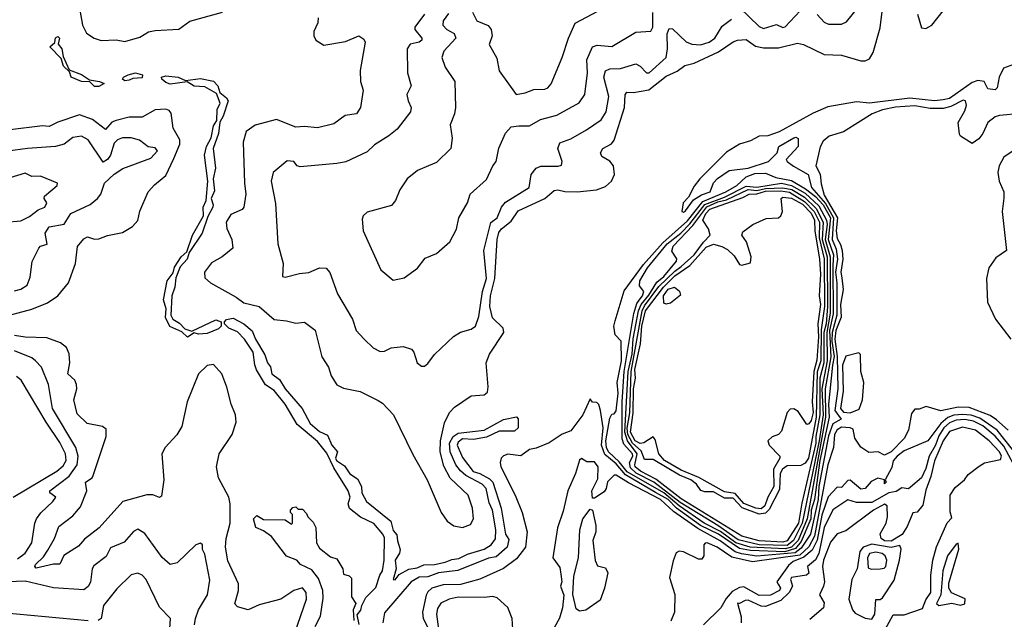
# Model space of a CAD drawing. Extents: x 1245515 to 1420776, y 606314 to 671314.
# Tile 331 of 385: x 1394369 to 1398918, y 617851 to 620620. Entities that reach past the tile are written whole.
import ezdxf

# ---------------------------------------------------------------- set-up
doc = ezdxf.new("R2010")
doc.units = 0

msp = doc.modelspace()

# ---------------------------------------------------------------- linework, layer by layer
at = {"layer": '0CON10XD'}
for points in [[(1394635.3, 620735), (1394659.7, 620595), (1394677.7, 620557.7), (1394712.9, 620535), (1394745, 620524.7), (1394815, 620526.5), (1394855, 620519.7), (1394925, 620539.2), (1394965, 620563.6), (1394995, 620571), (1395105, 620576.9), (1395155, 620612.9), (1395305.5, 620655.5)], [(1395748.2, 620628.2), (1395747.2, 620605), (1395728.2, 620565), (1395728.2, 620545), (1395738.1, 620525), (1395775, 620502.7), (1395875, 620519.4), (1395935.9, 620545.9), (1395959.5, 620529.5), (1395966, 620516), (1395942.5, 620385), (1395943.6, 620335), (1395955.6, 620295), (1395944.4, 620215), (1395924.6, 620185.4), (1395872.7, 620177.3), (1395820.2, 620139.8), (1395745, 620120.3), (1395685, 620127.4), (1395645, 620123.2), (1395555, 620159.3), (1395457.2, 620132.8), (1395416, 620104), (1395401.9, 620055), (1395407.6, 619865), (1395414.7, 619815), (1395405.4, 619755), (1395396.7, 619743.3), (1395345, 619721.1), (1395323.1, 619685), (1395326.7, 619656.7), (1395349.7, 619605), (1395354.5, 619565), (1395305.3, 619524.7), (1395255, 619496.7), (1395223.8, 619455), (1395225, 619428), (1395250, 619405), (1395369.5, 619339.5), (1395405, 619312.7), (1395475, 619296.2), (1395545, 619235.4), (1395601.2, 619228.8), (1395645, 619218.8), (1395685, 619223.3), (1395735, 619185.7), (1395765, 619063.3), (1395796.1, 619016.1), (1395807.8, 618975), (1395834.1, 618934.1), (1395865, 618917.9), (1395942.8, 618902.8), (1396025, 618861.8), (1396045, 618848.9), (1396095.6, 618795.6), (1396185, 618611.8), (1396251.9, 618495), (1396316.9, 618345), (1396344.8, 618304.8), (1396375, 618283.6), (1396415, 618274.6), (1396451.7, 618288.3), (1396465.3, 618315), (1396461.7, 618365), (1396441.1, 618425), (1396357.7, 618502.3), (1396328.7, 618558.7), (1396312.3, 618625), (1396313.1, 618675), (1396331.8, 618758.2), (1396354.2, 618805.8), (1396378.6, 618831.4), (1396455, 618882.7), (1396515, 618888), (1396530, 618900), (1396534.2, 618925), (1396524.6, 619035.4), (1396539.5, 619075), (1396606.4, 619175), (1396603.2, 619195), (1396554.1, 619244.1), (1396540.9, 619295), (1396544.1, 619345), (1396564.5, 619425.5), (1396575.5, 619604.5), (1396582.4, 619637.7), (1396595, 619654.8), (1396640, 619690), (1396672.4, 619737.6), (1396795.8, 619795), (1396837.9, 619832.1), (1396854.8, 619835.2), (1396887.2, 619827.2), (1396945, 619825.8), (1397033.3, 619835), (1397075, 619850.4), (1397103.8, 619875), (1397116.9, 619905), (1397111.8, 619945), (1397095, 619966.6), (1397058.3, 619988.3), (1397052.5, 620005), (1397062.7, 620025), (1397103.1, 620046.9), (1397115.8, 620064.2), (1397163.3, 620215), (1397166.7, 620273.3), (1397174.7, 620285.3), (1397205, 620284), (1397275, 620296.7), (1397355, 620359.6), (1397406.9, 620383.1), (1397441.7, 620408.3), (1397485, 620419.5), (1397597.9, 620472.1), (1397665, 620517.7), (1397685, 620525.2), (1397725, 620528.5), (1397768.2, 620498.1), (1397805, 620489.5), (1397875, 620490.6), (1397962.3, 620512.3), (1397990.8, 620505), (1398085, 620459.5), (1398165, 620456.8), (1398255, 620430.9), (1398275, 620430.4), (1398295, 620439.5), (1398311.6, 620468.4), (1398345, 620582.5), (1398362.2, 620735)], [(1397695, 620676.7), (1397785, 620588.9), (1397805, 620578.9), (1397865, 620597.5), (1397894.6, 620584.6), (1397905, 620586.7), (1397975, 620660.4)], [(1398053.6, 620643.6), (1398085, 620608.1), (1398105, 620599.1), (1398165, 620600), (1398189.4, 620610.6), (1398247.1, 620682.9)], [(1396239.2, 620645), (1396195.3, 620585), (1396194.7, 620575), (1396226.5, 620535), (1396227.1, 620525), (1396214, 620516), (1396173, 620507), (1396160, 620485), (1396160.9, 620375), (1396177.1, 620315), (1396158.1, 620275), (1396163.5, 620245), (1396177.5, 620215), (1396175.4, 620194.6), (1396112.5, 620115), (1396075, 620083.3), (1396008.2, 620041.8), (1395975, 620009.5), (1395876.5, 619963.5), (1395835, 619955.6), (1395665, 619940.8), (1395651.2, 619945), (1395635, 619965.7), (1395605, 619968.5), (1395540, 619915), (1395531.2, 619875), (1395550.9, 619770.9), (1395562.3, 619585), (1395587.1, 619495), (1395583.8, 619435), (1395595, 619431.2), (1395661.3, 619448.7), (1395705, 619452.2), (1395755, 619474.4), (1395785, 619472.9), (1395802.2, 619452.2), (1395837.8, 619355), (1395906.5, 619236.5), (1395924.4, 619185), (1395960, 619145), (1396002.5, 619105), (1396035, 619087.3), (1396055, 619088.9), (1396085, 619105.6), (1396141.1, 619111.1), (1396178.8, 619098.8), (1396190, 619085), (1396205.9, 619035.9), (1396225, 619020), (1396239.3, 619020.7), (1396255, 619032.5), (1396285, 619074), (1396373.4, 619156.6), (1396405, 619177.3), (1396455, 619191.5), (1396474.7, 619205.3), (1396491, 619249), (1396507.9, 619365), (1396525.1, 619425), (1396512.7, 619555), (1396546.3, 619683.7), (1396575, 619705.5), (1396594.3, 619755), (1396613.2, 619776.8), (1396723.5, 619845), (1396732.7, 619905), (1396755, 619934.5), (1396776.1, 619943.9), (1396856.7, 619943.3), (1396872, 619948), (1396875.7, 619965), (1396856, 620025), (1396865, 620051.8), (1396915, 620070), (1396988.1, 620111.9), (1397055, 620158.5), (1397078, 620195), (1397090.6, 620265), (1397068.5, 620355), (1397075.9, 620384.1), (1397095, 620392.6), (1397145, 620395.2), (1397215, 620416.1), (1397235, 620405.4), (1397264.8, 620374.8), (1397276.9, 620375), (1397356.2, 620445), (1397362, 620485), (1397361, 620555), (1397370.2, 620579.8), (1397385, 620577.3), (1397447.5, 620517.5), (1397475, 620507), (1397514.8, 620504.8), (1397555, 620516.5), (1397580.3, 620535), (1397615, 620590), (1397658.1, 620621.9)], [(1396257.5, 619945), (1396206.3, 619923.7), (1396159.2, 619885), (1396125.5, 619834.5), (1396105.8, 619785), (1396087.4, 619762.6), (1395975, 619731.2), (1395956.2, 619715), (1395951.3, 619698.7), (1395955.8, 619645), (1396037.5, 619465), (1396095, 619416.7), (1396145, 619428), (1396207.2, 619472.8), (1396241.7, 619518.3), (1396295, 619540.8), (1396356, 619595), (1396387.7, 619652.3), (1396397.5, 619705), (1396438.6, 619775), (1396450, 619815), (1396525, 619882.9), (1396554.4, 619945), (1396570, 619965), (1396582.7, 620027.3), (1396613.4, 620096.6), (1396640, 620125), (1396675, 620130.8), (1396725, 620130.5), (1396775, 620158.7), (1396850.3, 620179.7), (1396953.6, 620236.4), (1396980, 620275), (1396992.4, 620375), (1396989.1, 620435), (1397015, 620494.3), (1397037.6, 620502.4), (1397105, 620496.6), (1397215, 620563.1), (1397285, 620567.1), (1397293.6, 620586.4), (1397293.8, 620653.9)], [(1396350.6, 620649.4), (1396326.2, 620615), (1396324.5, 620595), (1396341.9, 620575), (1396376.7, 620556.7), (1396383.8, 620535), (1396328.9, 620475), (1396319.3, 620445), (1396335, 620400.6), (1396378.9, 620335), (1396381.8, 620215), (1396377.9, 620185), (1396357.3, 620135), (1396366.6, 620073.4), (1396361.4, 620025), (1396295, 619960), (1396257.5, 619945)], [(1396460.3, 620655), (1396480.9, 620615), (1396533.5, 620593.5), (1396548, 620575), (1396552.3, 620545), (1396538.6, 620505), (1396572.8, 620442.8), (1396583.5, 620383.5), (1396662.5, 620275), (1396705, 620282.1), (1396745, 620297.1), (1396795, 620298.9), (1396809.2, 620305), (1396825, 620324.2), (1396875.7, 620445.7), (1396904.6, 620535), (1396935.3, 620604.7), (1397040.6, 620659.4)], [(1398516.2, 620645), (1398535, 620582.5), (1398555, 620579.6), (1398582.2, 620595), (1398635, 620661.2)], [(1394715, 620311.1), (1394692.7, 620332.7), (1394654.5, 620335.5), (1394607.2, 620355), (1394598.9, 620378.9), (1394571.1, 620405), (1394560.8, 620440.8), (1394509.2, 620495), (1394531.9, 620515), (1394535, 620536.9), (1394545, 620542.9), (1394552.9, 620535), (1394547.6, 620507.6), (1394564.6, 620485), (1394570.6, 620450.6), (1394598, 620388), (1394655, 620367.1), (1394691.7, 620341.7), (1394738, 620335), (1394760, 620325), (1394735, 620311.1), (1394715, 620311.1)], [(1398965, 620414.5), (1398913.7, 620396.3), (1398894.3, 620355), (1398884.6, 620305.4), (1398875, 620296.7), (1398840.9, 620300.9), (1398824, 620334), (1398795, 620339.8), (1398769.6, 620330.4), (1398665, 620256.3), (1398635, 620249.4)], [(1394855, 620338.2), (1394844.4, 620345), (1394848.6, 620355), (1394870, 620365), (1394905, 620374.6), (1394936.5, 620365), (1394935, 620351.5), (1394891.8, 620348.2), (1394875, 620341.2), (1394855, 620338.2)], [(1395145, 619154.4), (1395118.1, 619178.1), (1395062.9, 619202.9), (1395043.2, 619245), (1395046.4, 619285), (1395033.4, 619326.6), (1395051.3, 619415), (1395078.3, 619451.7), (1395085, 619476.7), (1395114.8, 619525.2), (1395141.2, 619548.8), (1395167.2, 619625), (1395218.9, 619715), (1395216.2, 619753.8), (1395230.7, 619785), (1395238.5, 619875), (1395223.7, 619995), (1395232.1, 620035), (1395253.9, 620075), (1395265, 620130.6), (1395280.4, 620155), (1395282.1, 620205), (1395294.7, 620235), (1395279, 620279), (1395225, 620310.6), (1395175, 620312.7), (1395143.3, 620333.3), (1395065, 620322.8), (1395045, 620329.7), (1395025.6, 620345), (1395024, 620355), (1395045, 620360.5), (1395102, 620355), (1395135, 620338.8), (1395205, 620348.6), (1395265, 620336.3), (1395284.3, 620315), (1395294.6, 620284.6), (1395325, 620260), (1395331.8, 620245), (1395309.1, 620175), (1395293.6, 620146.4), (1395288.3, 620095), (1395263.3, 620025), (1395274.3, 619935), (1395262.9, 619885), (1395270, 619830), (1395254.3, 619795), (1395263.3, 619765), (1395260.9, 619755), (1395238.9, 619711.1), (1395212.4, 619635), (1395152.5, 619545), (1395143.2, 619515), (1395111.4, 619478.6), (1395091.2, 619428.8), (1395085.8, 619385), (1395071.6, 619345), (1395067.2, 619255), (1395076.7, 619236.7), (1395108.3, 619218.3), (1395132.2, 619192.2), (1395165, 619182.5), (1395275, 619234.1), (1395300.6, 619225), (1395300.8, 619205), (1395287.3, 619192.7), (1395235, 619170.9), (1395195, 619168.2), (1395175, 619174.3), (1395145, 619154.4)], [(1398635, 620249.4), (1398595, 620245.4), (1398482, 620258), (1398295, 620234.2), (1398235, 620241.1), (1398101.9, 620218.1), (1398035, 620189.2), (1397877.9, 620102.1), (1397825, 620083.9), (1397785, 620083), (1397745, 620061.2), (1397695, 620046), (1397635, 620008.8), (1397511.9, 619885), (1397485, 619850.7), (1397458.8, 619801.2), (1397434.6, 619775), (1397427.5, 619735), (1397435, 619731.2), (1397445, 619737.5), (1397482, 619788), (1397518.6, 619811.4), (1397558.2, 619825), (1397575, 619866.9), (1397593.1, 619886.9), (1397646.2, 619923.8), (1397735, 619934.9), (1397828.6, 619965), (1397868, 620005), (1397876.2, 620035), (1397945, 620074.4), (1397955, 620077.3), (1397965, 620072), (1397965, 620034.4), (1397910, 619975), (1397914.8, 619964.8), (1397943.2, 619943.2), (1398011.7, 619905), (1398027.8, 619845), (1398091.9, 619771.9), (1398129.3, 619705), (1398122, 619605), (1398141.1, 619561.1), (1398147.5, 619515), (1398137.9, 619455), (1398144.3, 619405), (1398143.7, 619255), (1398122.4, 619175), (1398121.7, 619135), (1398131.7, 619065), (1398124.7, 619025), (1398105.8, 618845), (1398109.3, 618785), (1398066, 618585), (1398040.8, 618405), (1398024.8, 618355), (1398024.6, 618315), (1397978.9, 618211.1), (1397952.4, 618177.7), (1397903.1, 618163.1), (1397745, 618168.6), (1397695, 618178.6), (1397597.1, 618245), (1397514.9, 618284.9), (1397404, 618364), (1397364.8, 618405), (1397306.8, 618436.9), (1397167.9, 618517.9), (1397125, 618568.9), (1397071.9, 618611.9), (1397057.3, 618655), (1397065.3, 618735), (1397052.7, 618815), (1397045, 618842.5), (1397035, 618852.5), (1397015, 618853.8), (1397005, 618868.8), (1396970.4, 618795), (1396915, 618721.6), (1396875, 618706.3), (1396815, 618666.5), (1396755, 618641), (1396724.6, 618635.4), (1396685, 618605.8), (1396625, 618613.3), (1396605, 618606.8), (1396594.2, 618595.8), (1396589.3, 618575), (1396592.6, 618555), (1396658, 618425), (1396690.1, 618345), (1396713.9, 618255), (1396705.6, 618185), (1396665, 618130.3), (1396605, 618085.9), (1396495, 618036.1), (1396405, 618011.6), (1396325, 618010.4), (1396273.2, 617995), (1396255, 617978.9), (1396247.4, 617962.6), (1396229.7, 617885), (1396233.5, 617855), (1396275, 617774.1)], [(1398995, 620187.3), (1398895, 620178.1), (1398875, 620171.3), (1398841.5, 620145), (1398818.5, 620095), (1398799.7, 620070.3), (1398768.7, 620048.7), (1398715, 620082.9), (1398711.4, 620091.4), (1398703.8, 620145), (1398735, 620198.9), (1398743.4, 620225), (1398738, 620245), (1398728.4, 620248.4), (1398671, 620219), (1398635, 620210.3), (1398575, 620210.8), (1398505, 620222.9), (1398415, 620216.8), (1398355, 620204), (1398306.7, 620185), (1398175, 620102.9), (1398108.1, 620081.9), (1398080.9, 620059.1), (1398067, 620033), (1398046.7, 619945), (1398067.6, 619907.6), (1398071.5, 619861.5), (1398085, 619809.6), (1398147.5, 619705), (1398140.3, 619645), (1398145, 619609), (1398161.5, 619581.5), (1398168.5, 619555), (1398171.1, 619515), (1398163.1, 619455), (1398167.5, 619427.5), (1398173.6, 619375), (1398160.6, 619305), (1398164.1, 619245.9), (1398140.1, 619185), (1398134.4, 619145), (1398144.9, 619065), (1398149.4, 618915), (1398134.9, 618815), (1398164.7, 618775), (1398125.8, 618754.2), (1398105, 618698.8), (1398060.4, 618465), (1398057.6, 618405), (1398021.8, 618245), (1397979.8, 618180.2), (1397952.2, 618157.8), (1397775, 618142.2), (1397704.3, 618154.3), (1397675, 618162.2), (1397605, 618213.8), (1397501.3, 618271.3), (1397389.6, 618349.6), (1397330.2, 618405), (1397181.4, 618481.4), (1397125, 618516.9), (1397115, 618517.1), (1397085, 618486.7), (1397079.2, 618455), (1397069.7, 618440.3), (1397025, 618410), (1397015, 618410), (1397011.8, 618445), (1397040.4, 618499.6), (1397041.7, 618555), (1397025, 618577.7), (1396988.6, 618578.6), (1396965, 618594.4), (1396955, 618585.4), (1396936.7, 618525), (1396900.9, 618445), (1396879.3, 618350.7), (1396854.3, 618274.3), (1396832.5, 618135), (1396865, 618090), (1396869.3, 618059.3), (1396873.3, 618025), (1396867.5, 618005), (1396882.9, 617962.9), (1396876.7, 617905), (1396862.7, 617857.3), (1396838.4, 617811.6)], [(1394275, 619243.2), (1394425, 619283.1), (1394497.4, 619312.6), (1394545, 619345.6), (1394595, 619405.4), (1394627.7, 619495), (1394636.9, 619573.1), (1394665, 619607.5), (1394682.3, 619617.7), (1394715, 619607.3), (1394735, 619607.9), (1394775, 619623.5), (1394845, 619637.8), (1394891.2, 619665), (1394915, 619693.3), (1394923.8, 619736.2), (1394963.2, 619825), (1394991.8, 619858.2), (1395045, 619900.5), (1395081.5, 619978.5), (1395108.8, 620045), (1395109.8, 620065), (1395078.9, 620118.9), (1395068.8, 620188.8), (1395060.3, 620200.3), (1395045, 620206.7), (1394995, 620203.9), (1394935, 620169.6), (1394875, 620170.4), (1394815, 620155.3), (1394795, 620146.9), (1394765, 620113.3), (1394705, 620159.8), (1394645, 620180.2), (1394545, 620147.7), (1394505, 620126.2), (1394475, 620129.8), (1394325, 620112.2)], [(1394345, 619368.2), (1394375, 619375.4), (1394403.3, 619395), (1394418.2, 619431.8), (1394426.8, 619503.2), (1394457.8, 619565), (1394465, 619574.3), (1394496.2, 619583.8), (1394486.7, 619635), (1394505, 619664.2), (1394575, 619675.3), (1394605, 619724.7), (1394695, 619767.5), (1394729.5, 619795), (1394744.6, 619815), (1394761.1, 619865), (1394805, 619907.3), (1394846.4, 619933.6), (1394975, 619980), (1395005.6, 620015), (1394995, 620028.9), (1394962.3, 620032.3), (1394923.5, 620063.5), (1394885, 620074.1), (1394845, 620074.1), (1394820.6, 620065), (1394805, 620050), (1394789, 619995), (1394775, 619975.3), (1394755, 619962.7), (1394685, 620066.1), (1394655, 620082.1), (1394615, 620075.8), (1394575, 620045.3), (1394535, 620034.2), (1394405, 620026.1), (1394315, 620012.9)], [(1398991.8, 620038.2), (1398915.4, 619984.6), (1398894.1, 619945.9), (1398888.5, 619915), (1398894.6, 619875), (1398916, 619825), (1398915, 619796.7), (1398907.7, 619735), (1398927.8, 619555), (1398879.1, 619520.9), (1398846.2, 619475), (1398836.2, 619425), (1398840.8, 619315), (1398876.9, 619236.9), (1398947.8, 619145)], [(1394305, 619685.7), (1394375, 619691.9), (1394415, 619711.9), (1394455, 619741.5), (1394485, 619753.8), (1394495.4, 619775), (1394483.1, 619795), (1394484.7, 619805), (1394542.2, 619855), (1394544.2, 619865), (1394465, 619897.5), (1394425, 619895.8), (1394395, 619911.5), (1394267.2, 619872.8)], [(1397905, 618176.6), (1397744.3, 618184.3), (1397676.9, 618205), (1397607.2, 618257.2), (1397531.4, 618295), (1397415, 618374.7), (1397345.5, 618435.5), (1397175, 618532.5), (1397139, 618579), (1397090, 618625), (1397079.7, 618645), (1397077.2, 618675), (1397095, 618780), (1397105, 618798.9), (1397115, 618800.5), (1397125.3, 618814.7), (1397134.1, 618895), (1397129, 618945), (1397149.4, 619045), (1397148.4, 619135), (1397120.4, 619165), (1397114.2, 619204.2), (1397120.1, 619230.1), (1397161.8, 619368.2), (1397250.8, 619489.2), (1397339.6, 619590.4), (1397455, 619691.4), (1397525, 619780), (1397631.8, 619825), (1397682.5, 619855), (1397724.5, 619895), (1397765, 619909.5), (1397815, 619911.3), (1397862.1, 619892), (1397935, 619877.3), (1397998.8, 619838.8), (1398045, 619803), (1398081, 619765), (1398115.1, 619705), (1398104.6, 619605), (1398128.7, 619535), (1398126.1, 619486.1), (1398127.5, 619262.5), (1398110.6, 619185), (1398117, 619063), (1398089.6, 618915), (1398092.2, 618785), (1398007.5, 618315), (1397965.4, 618215), (1397935, 618184.2), (1397905, 618176.6)], [(1397915, 618192.8), (1397785, 618195.6), (1397688.5, 618218.5), (1397595, 618283.7), (1397420.6, 618390.6), (1397298.6, 618485), (1397216.6, 618526.6), (1397190.7, 618550.7), (1397186, 618575), (1397201.3, 618605), (1397200.1, 618615), (1397160.7, 618660.7), (1397152.2, 618685), (1397152, 618855), (1397162.4, 618995), (1397207.1, 619262.9), (1397220.2, 619309.8), (1397235, 619330.9), (1397247.1, 619345), (1397251.8, 619365), (1397231.8, 619391.8), (1397233.7, 619413.7), (1397269.7, 619475), (1397359.6, 619585), (1397423.7, 619635), (1397465, 619677.5), (1397534, 619766), (1397625, 619800.8), (1397725, 619851.8), (1397775, 619847.3), (1397888.6, 619865), (1397935, 619855), (1397998.4, 619818.4), (1398061.1, 619761.1), (1398096.6, 619695), (1398099.3, 619675), (1398089.7, 619605), (1398113.4, 619525), (1398112.6, 619265), (1398097.5, 619175), (1398098.7, 619045), (1398074.8, 618915.2), (1398080.2, 618795), (1398061.8, 618675), (1397984.4, 618295), (1397943.4, 618215), (1397915, 618192.8)], [(1397895, 618207.6), (1397785, 618213.9), (1397705, 618235.6), (1397425, 618408.2), (1397308.6, 618498.6), (1397237.1, 618535), (1397213.1, 618555), (1397210.4, 618565), (1397222.4, 618615), (1397176.6, 618675), (1397165, 618715), (1397179.5, 618995), (1397198, 619075), (1397203.2, 619146.8), (1397228.3, 619275), (1397240.8, 619305), (1397275, 619348.4), (1397312.3, 619407.7), (1397345, 619433.9), (1397403.3, 619505), (1397405, 619515.8), (1397381.2, 619551.2), (1397388.3, 619575), (1397479.6, 619670.4), (1397543.4, 619756.6), (1397595, 619779.2), (1397635, 619788.9), (1397735, 619836.8), (1397775, 619831), (1397815, 619840.5), (1397895, 619844.2), (1397935.8, 619835.8), (1397995, 619800.6), (1398048.7, 619748.7), (1398080.9, 619685), (1398076.6, 619605), (1398100, 619525), (1398101.3, 619295), (1398095.5, 619215), (1398084.4, 619175.6), (1398083.9, 619035), (1398065.3, 618965), (1398066, 618795), (1398047.2, 618695), (1398046.9, 618665), (1397981.8, 618388.2), (1397967.1, 618295), (1397915, 618213.5), (1397895, 618207.6)], [(1397785, 618336.8), (1397706.1, 618366.1), (1397665, 618410.5), (1397625, 618410.8), (1397575, 618440.4), (1397535, 618440), (1397516.2, 618446.2), (1397495.4, 618475), (1397469.1, 618495), (1397417.3, 618517.3), (1397295, 618589.3), (1397255, 618589.6), (1397239.8, 618629.8), (1397200.4, 618665), (1397179.1, 618705), (1397176, 618734), (1397188.3, 618805), (1397193.8, 618995), (1397244.2, 619275), (1397255, 619299.4), (1397322.5, 619387.5), (1397395, 619458.9), (1397425, 619480.2), (1397485, 619535.1), (1397527.4, 619592.6), (1397559.5, 619625), (1397551.5, 619655), (1397525.4, 619695), (1397538.5, 619725), (1397557.5, 619745), (1397710.5, 619799.5), (1397739.6, 619815), (1397775, 619816.1), (1397815, 619827.6), (1397885, 619829.5), (1397925, 619823.4), (1397995, 619781.1), (1398039.8, 619735), (1398064, 619685), (1398063.1, 619613.1), (1398085.2, 619515.2), (1398086.8, 619295), (1398071.9, 619188.1), (1398069.7, 619045), (1398053.6, 618993.6), (1398049.1, 618785), (1398013, 618595), (1397998.1, 618571.9), (1397978.5, 618561.5), (1397915, 618560), (1397892.9, 618545), (1397882.7, 618525), (1397879.2, 618450.8), (1397832.1, 618357.9), (1397815, 618341.5), (1397785, 618336.8)], [(1397795, 618362), (1397769.7, 618365), (1397715, 618386.3), (1397675, 618431.8), (1397625, 618439.9), (1397506.4, 618506.4), (1397425, 618539.7), (1397347.8, 618585), (1397321.2, 618615), (1397305, 618681.8), (1397295, 618693.2), (1397253.2, 618666.8), (1397235, 618662.8), (1397212.2, 618675), (1397190.6, 618715), (1397203.6, 618805), (1397204.3, 618915), (1397214.1, 618965), (1397211.1, 619005), (1397237.2, 619122.8), (1397242.6, 619205), (1397260.3, 619275), (1397343.1, 619385), (1397395, 619436.8), (1397464.6, 619485.4), (1397540.8, 619569.2), (1397575, 619583.6), (1397613.4, 619573.4), (1397638.4, 619558.4), (1397669.6, 619529.6), (1397695, 619489.3), (1397705, 619486.4), (1397745, 619497.5), (1397748.1, 619525), (1397727.2, 619595), (1397705.5, 619625), (1397709.9, 619640.1), (1397755.9, 619674.1), (1397817.4, 619702.6), (1397875, 619705.9), (1397885.3, 619715), (1397892.6, 619735), (1397886.9, 619795), (1397895, 619800.5), (1397935, 619795.8), (1397985, 619767.9), (1398025, 619726.5), (1398040.2, 619695), (1398042.5, 619645), (1398063.5, 619515), (1398068.5, 619445), (1398063.1, 619345), (1398068.8, 619305), (1398056.7, 619215), (1398059.5, 619155), (1398052.3, 619047.7), (1398037.5, 618995), (1398030.3, 618855), (1398034.3, 618805.7), (1398025, 618768.9), (1398015, 618753.3), (1398005, 618751.3), (1397965, 618810.8), (1397945, 618823.4), (1397928.2, 618821.8), (1397914.5, 618805.5), (1397889.2, 618720.8), (1397875, 618704.7), (1397845, 618693.3), (1397824.8, 618675), (1397831.4, 618655), (1397880, 618605), (1397881.5, 618595), (1397851.8, 618545), (1397852.8, 618465), (1397824.9, 618415.1), (1397811, 618375), (1397795, 618362)], [(1397355, 619306.7), (1397345, 619310.8), (1397343.8, 619345), (1397365, 619376), (1397394.7, 619384.7), (1397417.1, 619367.1), (1397421.4, 619348.6), (1397375, 619311.1), (1397355, 619306.7)], [(1395455.9, 619025.9), (1395447.6, 619085), (1395407.6, 619145), (1395375, 619178.9), (1395335, 619196.2), (1395315.4, 619215), (1395315.4, 619225), (1395324.7, 619235.3), (1395355, 619242.5), (1395405, 619216.1), (1395443.3, 619183.3), (1395458.1, 619145), (1395502.3, 619072.3), (1395514, 619035), (1395527.6, 619017.6), (1395534.5, 618985), (1395568.9, 618958.9), (1395595, 618915.4), (1395674.3, 618825), (1395711.4, 618755), (1395755, 618719), (1395791, 618701), (1395811.1, 618655), (1395837.1, 618625), (1395828.4, 618595), (1395832.1, 618585), (1395869.6, 618559.6), (1395895, 618522.9), (1395930.5, 618500.5), (1395948.6, 618465), (1395949.1, 618435), (1395971.8, 618395), (1396083.7, 618303.7), (1396095, 618261.5), (1396111.5, 618241.5), (1396115, 618214.3), (1396126.5, 618173.5), (1396124, 618156), (1396104.1, 618125), (1396108.6, 618085), (1396094.7, 618035), (1396103.8, 618033.8), (1396122.2, 618057.8), (1396167.2, 618082.8), (1396205, 618089.1), (1396236.5, 618103.5), (1396285, 618104.4), (1396335, 618114.4), (1396365, 618127.7), (1396398.4, 618131.6), (1396438.5, 618151.5), (1396514.4, 618175), (1396547.2, 618195), (1396566.8, 618223.2), (1396569.2, 618265), (1396553.5, 618355), (1396538.5, 618388.5), (1396523.9, 618455), (1396505.4, 618475.4), (1396429.5, 618515), (1396405, 618537.5), (1396383.9, 618565), (1396357.3, 618625), (1396354.7, 618665.3), (1396371.1, 618695), (1396395, 618710.8), (1396515, 618725.2), (1396605, 618774), (1396665, 618786.4), (1396672.5, 618777.5), (1396671.5, 618735), (1396655, 618719.6), (1396585, 618719.8), (1396525, 618691.8), (1396465, 618681.7), (1396415, 618684.2), (1396395, 618668.9), (1396390.8, 618655), (1396415, 618598.9), (1396463.9, 618533.9), (1396495, 618524.8), (1396540.1, 618500.1), (1396555.2, 618485), (1396592.8, 618365), (1396613.7, 618245), (1396629.5, 618219.5), (1396621.5, 618185), (1396570.9, 618139.1), (1396535, 618133.2), (1396393.3, 618076.7), (1396304.2, 618065.8), (1396255, 618047), (1396215, 618045.2), (1396177.1, 618025), (1396055, 617881.8), (1396047.3, 617835)], [(1395640.7, 617789.3), (1395694.1, 617945), (1395692.5, 617975), (1395675, 617996.1), (1395635, 617984.1), (1395575, 617944.7), (1395475, 617918.8), (1395425, 617895.6), (1395375, 617909.2), (1395363.1, 617923.1), (1395379.6, 617985), (1395380, 618015), (1395331, 618121), (1395319.8, 618185), (1395322.6, 618225), (1395341.2, 618295), (1395341.6, 618385), (1395334.7, 618415), (1395288.4, 618505), (1395278.5, 618555), (1395291.1, 618615), (1395351.2, 618705), (1395368.8, 618761.2), (1395366.9, 618795), (1395346.1, 618845), (1395326.9, 618923.1), (1395303.1, 618985), (1395265, 619027.5), (1395235, 619023.5), (1395195, 618984.4), (1395143, 618855), (1395118.5, 618741.5), (1395095, 618702.5), (1395041.8, 618645), (1395025.4, 618615), (1395034.7, 618495), (1395025, 618420), (1395015, 618414.3), (1394985, 618426.4), (1394955.9, 618425.9), (1394846.5, 618395), (1394736.6, 618273.4), (1394668.8, 618221.2), (1394641.2, 618188.8), (1394573.6, 618146.4), (1394554.7, 618105.3), (1394525, 618105.2), (1394445, 618087.1), (1394439.4, 618095), (1394442.2, 618105), (1394479.6, 618140.4), (1394499, 618171), (1394530.7, 618225), (1394550.1, 618279.9), (1394615, 618329.2), (1394649.9, 618370.1), (1394679, 618445), (1394673.4, 618485), (1394703.6, 618505), (1394709.3, 618515), (1394768.4, 618695), (1394769.3, 618729.3), (1394751.9, 618741.9), (1394681.1, 618755), (1394635, 618800.5), (1394618.8, 618865), (1394633.3, 618915), (1394632.4, 618935), (1394623.4, 618955), (1394591.1, 618985), (1394601.2, 619035), (1394597.5, 619077.5), (1394585, 619106.2), (1394558.6, 619128.6), (1394495, 619151.4), (1394395, 619153.6), (1394345, 619161.7)], [(1394359.5, 618130.5), (1394395, 618156.9), (1394424.7, 618205), (1394439, 618295), (1394447.6, 618315), (1394466.4, 618343.6), (1394522.3, 618395), (1394535.6, 618415), (1394508.1, 618435), (1394509.1, 618445), (1394597.4, 618512.6), (1394634.5, 618565), (1394638.7, 618605), (1394628, 618645), (1394520.6, 618825), (1394502.8, 618935), (1394470, 619015), (1394442, 619045), (1394425, 619058.6), (1394345, 619091)], [(1398205, 618804.3), (1398247.8, 618822.2), (1398263.3, 618865), (1398269.1, 618945), (1398255.1, 618995), (1398254, 619074), (1398245, 619082), (1398185, 619066.7), (1398170.5, 619025), (1398173.8, 618905), (1398160.5, 618825), (1398175, 618808.5), (1398205, 618804.3)], [(1395937.5, 617827.5), (1395928.8, 617871.2), (1395945, 617892.9), (1395949.2, 617915), (1395968.7, 617951.3), (1396015, 617997.8), (1396032.9, 618055), (1396045.2, 618075), (1396053.3, 618125), (1396055, 618227.1), (1396047.1, 618245), (1396005, 618293.1), (1395943.3, 618323.3), (1395892.7, 618362.7), (1395887.3, 618385), (1395895.6, 618415), (1395886.7, 618445), (1395821, 618551), (1395788.8, 618618.8), (1395745, 618671.7), (1395651.2, 618751.2), (1395595.5, 618845.5), (1395545, 618908.4), (1395504.5, 618934.5), (1395462.8, 619002.8), (1395455.9, 619025.9)], [(1394338.8, 618415), (1394540.7, 618535), (1394569.5, 618560.5), (1394584, 618585), (1394580.9, 618615), (1394555, 618667.3), (1394491.6, 618761.6), (1394375.9, 618955.9), (1394355, 618972.3)], [(1398935, 618724.7), (1398882.4, 618772.4), (1398851.8, 618791.9), (1398755, 618829.5), (1398705, 618830.2), (1398624.7, 618814.7), (1398556.8, 618833.2), (1398525, 618822.2), (1398505, 618822.3), (1398488.6, 618801.4), (1398475.3, 618724.7), (1398455, 618685.5), (1398394.5, 618625), (1398365, 618610), (1398335, 618624.2), (1398292.3, 618622.3), (1398255, 618646), (1398227.8, 618687.7), (1398219.1, 618729.1), (1398205.8, 618735.8), (1398165, 618738.6), (1398145, 618726.3), (1398133.1, 618705), (1398128.4, 618645), (1398103.1, 618565), (1398041.5, 618235), (1398015, 618186.1), (1397972.9, 618147.1), (1397755, 618116.3), (1397658.6, 618138.6), (1397590.9, 618185), (1397545, 618204), (1397536.4, 618203.6), (1397530, 618195), (1397530, 618145), (1397521.2, 618128.8), (1397505, 618128.6), (1397435, 618162.9), (1397415, 618166.5), (1397401.9, 618158.1), (1397388.5, 618121.5), (1397370.4, 618045), (1397395.3, 617965.2), (1397394.5, 617885), (1397377.6, 617842.4)], [(1398955.3, 618635), (1398884, 618724), (1398805, 618780.1), (1398765, 618793.4), (1398725, 618797.7), (1398685, 618793.9), (1398657.2, 618782.8), (1398624.4, 618755.6), (1398565, 618674.7), (1398455, 618629.1), (1398422.5, 618605), (1398405, 618582.4), (1398398.1, 618551.9), (1398367.5, 618495), (1398372.5, 618485), (1398365, 618477.5), (1398364, 618495), (1398333.2, 618503.2), (1398302.1, 618487.9), (1398275, 618455.2), (1398255, 618452.8), (1398205, 618494.3), (1398195, 618492.6), (1398165, 618460.4), (1398145, 618461.1), (1398103.8, 618416.2), (1398075, 618332.4), (1398052.9, 618217.1), (1398030, 618169.9), (1397991.7, 618138.3), (1397942.4, 618117.6), (1397920.5, 618099.5), (1397867.1, 618025), (1397873.1, 618013.1), (1397883.3, 617995), (1397878.5, 617985), (1397837.1, 617962.9), (1397785, 617961.9), (1397715, 618000.6), (1397695, 617997.7), (1397659.9, 617980.1), (1397632.2, 617947.8), (1397608.6, 617905), (1397527.5, 617825)], [(1398961.8, 618565), (1398915, 618650.9), (1398875, 618697.6), (1398819.1, 618745), (1398775, 618765.9), (1398735, 618773.9), (1398695, 618770.6), (1398665, 618759.3), (1398638.2, 618735), (1398615, 618698.3), (1398599.3, 618655), (1398571.2, 618605), (1398555, 618547.1), (1398535, 618505.3), (1398485, 618460.7), (1398475, 618454), (1398445, 618458.8), (1398417.9, 618442.1), (1398384.6, 618435.4), (1398305, 618389.9), (1398235, 618390.4), (1398195, 618403), (1398125, 618356.2), (1398085, 618275.9), (1398061.2, 618155), (1398045, 618126.4), (1398008.5, 618095), (1398015, 618064.2), (1398004.4, 618055.6), (1397935, 618043.8), (1397930.6, 618035), (1397939.4, 618005), (1397923.2, 617975), (1397885, 617938.1), (1397815, 617910.3), (1397795, 617911.4), (1397735, 617938.9), (1397721.2, 617938.8), (1397695, 617924.2), (1397685, 617925.7), (1397702.6, 617862.6), (1397702.2, 617835)], [(1398359.4, 617790.6), (1398405, 617872.2), (1398455, 617871.7), (1398539.5, 617900.5), (1398555, 617941.2), (1398578.6, 617975), (1398579, 618055), (1398588.3, 618125), (1398604.2, 618185.8), (1398653.1, 618296.9), (1398675, 618320), (1398667.3, 618347.3), (1398666.9, 618425), (1398690.4, 618459.6), (1398734.2, 618495), (1398750.4, 618519.6), (1398801.7, 618558.3), (1398826.9, 618573.1), (1398900.1, 618589.9), (1398905.4, 618605), (1398895, 618624.6), (1398848.2, 618675), (1398784.4, 618725), (1398725, 618737.8), (1398665, 618719), (1398635.8, 618675), (1398595, 618583.8), (1398579, 618511), (1398555, 618448.1), (1398541.4, 618378.6), (1398515, 618346.7), (1398495, 618342.9), (1398469.4, 618280.6), (1398446.6, 618243.4), (1398395, 618211.9), (1398365, 618214.1), (1398348.3, 618225), (1398343.6, 618246.4), (1398371.4, 618295), (1398378.8, 618325), (1398375.9, 618375.9), (1398365, 618382.5), (1398313.6, 618355), (1398185, 618260), (1398145, 618245.3), (1398115, 618207.1), (1398082.3, 618125), (1398078, 618095), (1398086.4, 618025), (1398083.2, 618005), (1398063.8, 617965), (1398085, 617927.5), (1398082.2, 617905), (1398019.9, 617850.1)], [(1395735, 617818.8), (1395759.5, 617865), (1395770.8, 617949.2), (1395769.7, 617985), (1395750.3, 618040.3), (1395719.3, 618079.3), (1395666.7, 618105), (1395650, 618125), (1395602.3, 618142.3), (1395533, 618233), (1395495, 618260), (1395460, 618275), (1395450, 618315), (1395465, 618330), (1395495, 618312.5), (1395595, 618310), (1395625, 618290), (1395630, 618295), (1395630, 618335), (1395620, 618345), (1395620, 618355), (1395631.7, 618368.3), (1395645, 618370), (1395655, 618360), (1395675, 618360), (1395695, 618340), (1395700, 618325), (1395725, 618300), (1395737.5, 618275), (1395740, 618205), (1395755, 618180), (1395805, 618140), (1395835, 618130), (1395862.5, 618085), (1395865, 618060), (1395891.7, 618051.7), (1395901.7, 618041.7), (1395902.5, 617955), (1395922.5, 617925), (1395910, 617895), (1395912.5, 617845)], [(1396955, 617888.7), (1396939.7, 617899.7), (1396924.5, 617965.5), (1396929.1, 618050.9), (1396950, 618135), (1396956.5, 618265), (1396970, 618315), (1397005, 618360), (1397015.5, 618355.5), (1397031.4, 618285), (1397030.6, 618255), (1397017.5, 618215), (1397027.3, 618122.7), (1397038.1, 618098.1), (1397075, 618088.2), (1397086.5, 618066.5), (1397070.3, 617995), (1397050.2, 617939.8), (1396985, 617893.3), (1396955, 617888.7)], [(1395177.5, 617825), (1395181.2, 617855), (1395195, 617894.4), (1395237.3, 617965), (1395247.7, 618032.3), (1395225, 618152.5), (1395213.6, 618173.6), (1395213.3, 618195), (1395205, 618203.3), (1395183.3, 618195), (1395097.5, 618112.5), (1395065, 618104.4), (1395027.1, 618137.1), (1394947.7, 618247.7), (1394915, 618266.9), (1394895, 618257.1), (1394851.9, 618208.1), (1394789.4, 618180.6), (1394768.1, 618141.9), (1394712, 618098), (1394704.7, 618085), (1394697.1, 618022.9), (1394685, 618002.7), (1394665, 617987.5), (1394525, 617997.2), (1394395, 618026.9), (1394315, 618024.5)], [(1398305, 617851.7), (1398319.8, 617875), (1398325, 617942.5), (1398345, 617943.2), (1398355, 617950.2), (1398408.5, 618031.5), (1398434.1, 618125), (1398441.1, 618175), (1398435, 618192.8), (1398395, 618182.3), (1398305, 618198), (1398265.8, 618185), (1398250.2, 618165), (1398237.8, 618085), (1398212.8, 618035), (1398198.8, 617945), (1398217.1, 617895), (1398229.2, 617879.2), (1398275, 617856.8), (1398305, 617851.7)], [(1398615.4, 617915.4), (1398675, 617925.8), (1398715, 617915.9), (1398735, 617922.7), (1398736.5, 617946.5), (1398673.7, 617973.7), (1398661.6, 617995), (1398662.2, 618017.8), (1398707.4, 618175), (1398705, 618202.5), (1398695, 618198), (1398655.9, 618144.1), (1398633.6, 618075), (1398623.9, 617965), (1398604.2, 617924.2), (1398615.4, 617915.4)], [(1398302.7, 618082.7), (1398345, 618084.7), (1398363.3, 618086.7), (1398370, 618095), (1398375.2, 618125), (1398367.4, 618145), (1398353.8, 618155), (1398325, 618161), (1398294.9, 618155.1), (1398285.2, 618135), (1398288.9, 618088.9), (1398302.7, 618082.7)], [(1395061.1, 617785), (1395065.6, 617855), (1395015, 617907.5), (1394953.2, 618035), (1394935, 618054.6), (1394915, 618064.6), (1394883.8, 618056.2), (1394817.9, 617992.1), (1394756.2, 617915), (1394745.4, 617855), (1394731.2, 617845)], [(1396646.7, 617805), (1396644.6, 617855), (1396625, 617906), (1396575, 617950), (1396555, 617956.2), (1396515, 617951.3), (1396395, 617952.8), (1396352.9, 617945), (1396314.8, 617925.2), (1396299.4, 617900.6), (1396295.5, 617875), (1396304.2, 617805)], [(1394685, 617844.5), (1394155, 617892.9)]]:
    msp.add_lwpolyline(points, dxfattribs=at)

doc.saveas('drawing.dxf')
